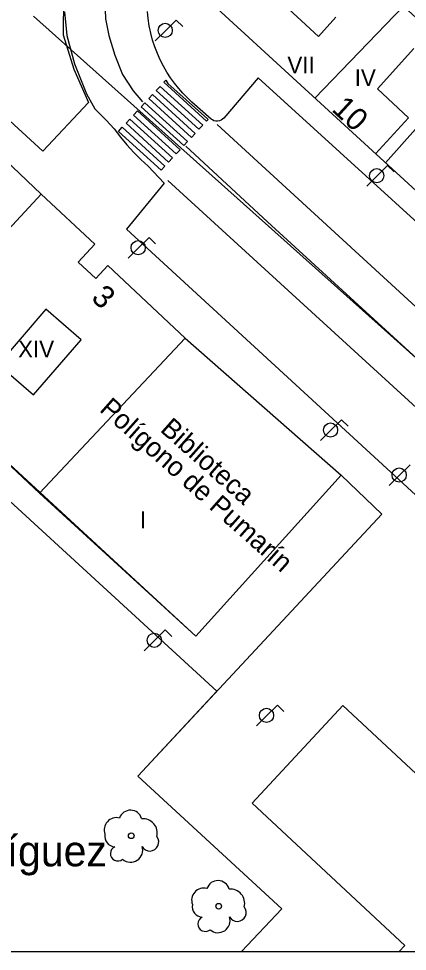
# Model space of a CAD drawing. Extents: x 282771 to 285132, y 4823109 to 4825496.
# Drawn here: x 283795 to 283829.8, y 4823109 to 4823192.6 of the extents above; entities that cross this region are included whole.
import ezdxf

# ---------------------------------------------------------------- set-up
doc = ezdxf.new("R2010")
doc.units = 0
for name, color, linetype in [('ACERA-BORDILLO', 7, 'Continuous'), ('ARBOL', 7, 'Continuous'), ('CALLE-EJE', 7, 'Continuous'), ('Default', 7, 'Continuous'), ('EDIFICIO', 7, 'Continuous'), ('FAROLA', 7, 'Continuous'), ('MEDIANERA', 7, 'Continuous'), ('NUM-PORTAL', 7, 'Continuous'), ('PARQUE-JARDIN-AREA', 7, 'Continuous'), ('PARQUE-JARDIN-TEXTO', 7, 'Continuous'), ('PASO-PEATONES', 7, 'Continuous'), ('SENAL-VIARIA', 7, 'Continuous'), ('TXT-ALTURA-EDIFICIO', 7, 'Continuous'), ('TXT-EDIFICIOS', 7, 'Continuous'), ('ZONA-VERDE', 7, 'Continuous')]:
    doc.layers.add(name, color=color, linetype=linetype)

msp = doc.modelspace()

# ---------------------------------------------------------------- linework, layer by layer
at = {"layer": 'ACERA-BORDILLO'}
for points in [[(283810.519, 4823185.147), (283810.111, 4823185.528), (283809.713, 4823185.935), (283809.329, 4823186.369), (283808.959, 4823186.829), (283808.607, 4823187.315), (283808.275, 4823187.825), (283807.966, 4823188.36), (283807.68, 4823188.916), (283807.421, 4823189.494), (283807.191, 4823190.09), (283806.992, 4823190.704), (283806.824, 4823191.331), (283806.69, 4823191.971), (283806.591, 4823192.62), (283806.527, 4823193.276)], [(283799.083, 4823193.239), (283799.288, 4823191.108), (283799.981, 4823188.566), (283801.059, 4823185.895), (283801.803, 4823184.534), (283802.83, 4823183.507), (283803.53, 4823182.755), (283804.095, 4823182.006), (283804.686, 4823181.294), (283805.3, 4823180.62), (283805.934, 4823179.986), (283806.583, 4823179.39), (283808.039, 4823177.868), (283804.66, 4823173.742), (283852.821, 4823129.483)], [(283865.092, 4823143.086), (283816.462, 4823187.303), (283813.371, 4823183.699), (283813.265, 4823183.596), (283813.134, 4823183.511), (283812.982, 4823183.45), (283812.818, 4823183.422), (283812.651, 4823183.428), (283812.492, 4823183.467), (283812.351, 4823183.535), (283812.232, 4823183.622), (283810.519, 4823185.147)]]:
    msp.add_lwpolyline(points, dxfattribs=at)
at = {"layer": 'ARBOL'}
for centre in [(283805.072, 4823119.359), (283812.917, 4823113.048)]:
    msp.add_circle(centre, 0.255, dxfattribs=at)
for centre, radius, start, end in [((283805.002, 4823120.619), 1.038, 15.64228, 161.38435), ((283803.742, 4823119.889), 1.097, 75.4318, 200.55608), ((283806.132, 4823119.619), 1.272, 345.03273, 95.79925), ((283803.632, 4823119.319), 0.935, 168.59898, 268.13236), ((283806.742, 4823118.789), 0.797, 208.96246, 38.99103), ((283803.872, 4823117.769), 0.672, 113.73672, 309.4725), ((283805.012, 4823118.069), 1.086, 228.95447, 17.92796), ((283811.587, 4823113.578), 1.097, 75.4318, 200.55608), ((283812.847, 4823114.308), 1.038, 15.64228, 161.38435), ((283813.977, 4823113.308), 1.272, 345.03273, 95.79925), ((283811.477, 4823113.008), 0.935, 168.59898, 268.13236), ((283814.587, 4823112.478), 0.797, 208.96246, 38.99103), ((283811.717, 4823111.458), 0.672, 113.73672, 309.4725), ((283812.857, 4823111.758), 1.086, 228.95447, 17.92796)]:
    msp.add_arc(centre, radius, start, end, dxfattribs=at)
at = {"layer": 'CALLE-EJE'}
msp.add_lwpolyline([(283796.312, 4823192.833), (283890.208, 4823109)], dxfattribs=at)
at = {"layer": 'Default'}
msp.add_lwpolyline([(282771.5, 4823109), (285130.1, 4823109), (285130.1, 4825495.5)], dxfattribs=at)
at = {"layer": 'EDIFICIO'}
for points in [[(283867.771, 4823188.923), (283864.572, 4823191.991), (283878.091, 4823206.993), (283856.501, 4823226.332), (283828.232, 4823194.913), (283858.021, 4823167.753), (283850.051, 4823159.423), (283829.922, 4823177.833), (283812.052, 4823194.193), (283856.441, 4823242.592), (283891.081, 4823210.833), (283894.411, 4823207.783), (283891.081, 4823204.023), (283881.621, 4823193.333), (283880.771, 4823194.103), (283873.241, 4823185.723), (283870.611, 4823188.113), (283866.461, 4823183.193), (283864.501, 4823185.023), (283867.771, 4823188.923)], [(283796.982, 4823176.873), (283801.792, 4823172.393), (283800.312, 4823170.803), (283801.882, 4823169.333), (283802.982, 4823170.503), (283809.912, 4823163.983), (283823.912, 4823151.683), (283810.862, 4823137.243), (283796.832, 4823150.083), (283790.242, 4823156.263), (283791.212, 4823157.303), (283789.472, 4823158.913), (283787.882, 4823157.203), (283782.962, 4823161.773), (283796.982, 4823176.873)], [(283829.121, 4823109), (283829.609, 4823109.524), (283815.909, 4823122.274), (283824.065, 4823131.037), (283834.11, 4823121.687), (283844.479, 4823132.827), (283859.297, 4823119.393), (283849.624, 4823109)]]:
    msp.add_lwpolyline(points, dxfattribs=at)
at = {"layer": 'FAROLA'}
for p, q in [((283809.101, 4823192.499), (283808.161, 4823191.569)), ((283809.691, 4823191.909), (283809.101, 4823192.499)), ((283808.161, 4823191.569), (283807.231, 4823190.629)), ((283828.074, 4823179.469), (283827.134, 4823178.539)), ((283828.664, 4823178.879), (283828.074, 4823179.469)), ((283827.134, 4823178.539), (283826.204, 4823177.599)), ((283806.671, 4823173.013), (283805.731, 4823172.083)), ((283807.261, 4823172.423), (283806.671, 4823173.013)), ((283805.731, 4823172.083), (283804.801, 4823171.143)), ((283823.933, 4823156.663), (283822.994, 4823155.733)), ((283824.523, 4823156.073), (283823.933, 4823156.663)), ((283822.994, 4823155.733), (283822.064, 4823154.793)), ((283830.092, 4823152.633), (283829.152, 4823151.703)), ((283829.152, 4823151.703), (283828.222, 4823150.763)), ((283808.116, 4823137.817), (283807.176, 4823136.887)), ((283808.706, 4823137.227), (283808.116, 4823137.817)), ((283807.176, 4823136.887), (283806.246, 4823135.947)), ((283818.186, 4823131.081), (283817.246, 4823130.151)), ((283818.776, 4823130.491), (283818.186, 4823131.081)), ((283817.246, 4823130.151), (283816.316, 4823129.211))]:
    msp.add_line(p, q, dxfattribs=at)
for centre, radius in [((283808.121, 4823191.569), 0.637), ((283827.094, 4823178.539), 0.637), ((283805.691, 4823172.083), 0.637), ((283822.954, 4823155.733), 0.637), ((283829.112, 4823151.703), 0.637), ((283807.136, 4823136.887), 0.638), ((283817.206, 4823130.151), 0.638)]:
    msp.add_circle(centre, radius, dxfattribs=at)
at = {"layer": 'MEDIANERA'}
for points in [[(283823.422, 4823192.743), (283821.882, 4823191.033), (283818.042, 4823194.573), (283819.582, 4823196.253)], [(283829.492, 4823193.753), (283821.552, 4823185.493)], [(283829.952, 4823183.743), (283827.152, 4823186.333), (283830.431, 4823189.953)], [(283826.982, 4823180.503), (283829.952, 4823183.743)], [(283830.801, 4823182.973), (283827.872, 4823179.703)], [(283797.412, 4823166.563), (283793.132, 4823161.623), (283796.312, 4823158.883), (283800.592, 4823163.823), (283797.412, 4823166.563)], [(283809.912, 4823163.983), (283796.832, 4823150.083)]]:
    msp.add_lwpolyline(points, dxfattribs=at)
at = {"layer": 'PARQUE-JARDIN-AREA'}
msp.add_line((283701.759, 4823109), (283814.972, 4823109), dxfattribs=at)
msp.add_lwpolyline([(283814.972, 4823109), (283818.592, 4823112.811), (283805.672, 4823124.712), (283827.545, 4823148.196), (283823.912, 4823151.683), (283810.862, 4823137.243), (283790.242, 4823156.263), (283787.882, 4823157.203), (283782.962, 4823161.773), (283796.982, 4823176.873), (283782.227, 4823190.927), (283763.106, 4823170.087), (283757.946, 4823168.507), (283747.736, 4823157.477), (283744.997, 4823157.393), (283701.759, 4823109)], dxfattribs=at)
at = {"layer": 'PASO-PEATONES'}
for points in [[(283811.823, 4823183.44), (283808, 4823186.919), (283808.167, 4823187.099), (283808.348, 4823186.812), (283811.928, 4823183.625), (283811.964, 4823183.592)], [(283810.465, 4823181.972), (283806.643, 4823185.451), (283806.982, 4823185.818), (283810.805, 4823182.339)], [(283811.144, 4823182.706), (283807.321, 4823186.185), (283807.661, 4823186.552), (283811.484, 4823183.073)], [(283809.787, 4823181.237), (283805.964, 4823184.716), (283806.303, 4823185.083), (283810.126, 4823181.604)], [(283809.108, 4823180.503), (283805.285, 4823183.982), (283805.624, 4823184.349), (283809.447, 4823180.87)], [(283808.429, 4823179.769), (283804.606, 4823183.248), (283804.946, 4823183.615), (283808.768, 4823180.136)], [(283807.75, 4823179.034), (283803.927, 4823182.513), (283804.267, 4823182.881), (283808.089, 4823179.402)]]:
    msp.add_lwpolyline(points, close=True, dxfattribs=at)
at = {"layer": 'SENAL-VIARIA'}
for points in [[(283810.501, 4823208.666), (283808.123, 4823206.046), (283805.787, 4823203.26), (283804.619, 4823201.822), (283803.856, 4823200.294), (283803.319, 4823198.795), (283802.937, 4823197.328), (283802.776, 4823195.905), (283802.688, 4823194.217), (283802.761, 4823192.618), (283803.047, 4823191.099), (283803.605, 4823189.353), (283804.294, 4823187.607), (283805.247, 4823186.155), (283806.083, 4823185.172)], [(283860.815, 4823139.088), (283812.776, 4823183.119)], [(283809.97, 4823181.191), (283817.291, 4823174.406)], [(283857.145, 4823133.542), (283808.367, 4823178.102)], [(283856.494, 4823138.537), (283817.291, 4823174.406)]]:
    msp.add_lwpolyline(points, dxfattribs=at)
at = {"layer": 'ZONA-VERDE'}
for p, q in [((283799.023, 4823195.903), (283798.961, 4823191.179)), ((283797.139, 4823180.729), (283784.075, 4823192.746)), ((283798.961, 4823191.179), (283799.911, 4823188.098)), ((283799.911, 4823188.098), (283801.245, 4823185.094)), ((283801.245, 4823185.094), (283797.139, 4823180.729)), ((283812.758, 4823132.321), (283781.924, 4823160.591)), ((283805.672, 4823124.712), (283812.758, 4823132.321)), ((283818.592, 4823112.81), (283805.672, 4823124.712)), ((283814.962, 4823109), (283818.592, 4823112.81)), ((283787.903, 4823109), (283814.962, 4823109))]:
    msp.add_line(p, q, dxfattribs=at)

# ---------------------------------------------------------------- texts
at = {"layer": 'NUM-PORTAL'}
for s, rotation, p in [('10', 317.39004, (283822.974, 4823184.402)), ('3', 317.69004, (283801.387, 4823167.464))]:
    msp.add_text(s, height=2, rotation=rotation, dxfattribs=at).set_placement(p)
at = {"layer": 'PARQUE-JARDIN-TEXTO'}
msp.add_text('Parque del Alcalde Isidro del Río Rodríguez', height=2.75, dxfattribs=at).set_placement((283731.346, 4823116.624))
at = {"layer": 'TXT-ALTURA-EDIFICIO'}
for s, p in [('VII', (283819.082, 4823187.713)), ('IV', (283825.122, 4823186.573)), ('XIV', (283794.918, 4823162.243)), ('I', (283805.842, 4823146.939))]:
    msp.add_text(s, height=1.5, rotation=0.00004, dxfattribs=at).set_placement(p)
at = {"layer": 'TXT-EDIFICIOS'}
for s, p in [('Polígono de Pumarín', (283802.135, 4823157.48)), ('Biblioteca ', (283807.582, 4823155.673))]:
    msp.add_text(s, height=1.75, rotation=318.42093, dxfattribs=at).set_placement(p)

doc.saveas('drawing.dxf')
